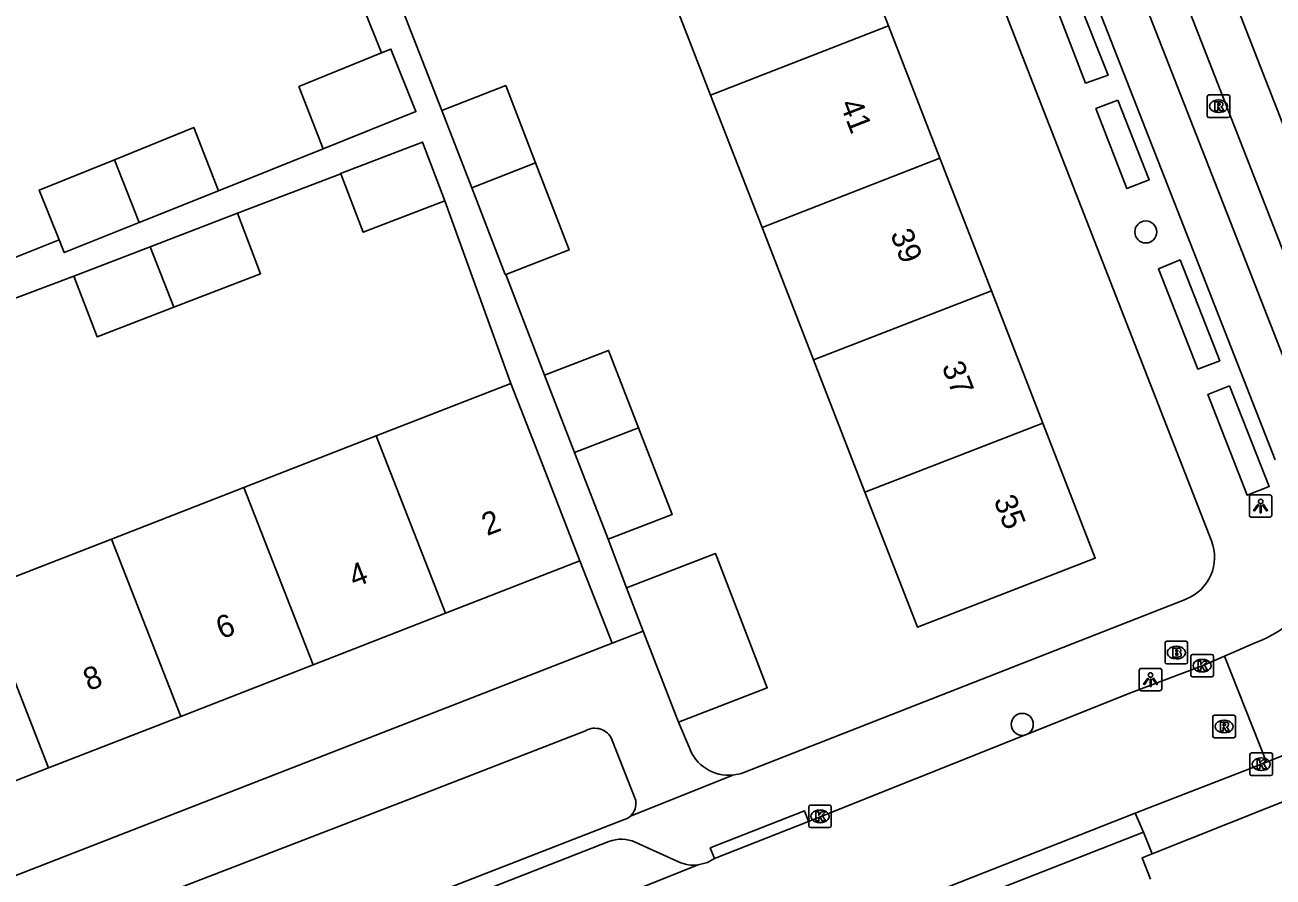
# Model space of a CAD drawing. Extents: x 159689 to 160786, y 387323 to 388339.
# Drawn here: x 160185.1 to 160240.4, y 387656.8 to 387694.6 of the extents above; entities that cross this region are included whole.
import ezdxf

# ---------------------------------------------------------------- set-up
doc = ezdxf.new("R2010")
doc.units = 0
for name, color, linetype in [('IMGEO_Boom', 7, 'Continuous'), ('IMGEO_Brandkraan', 7, 'Continuous'), ('IMGEO_Kolk', 7, 'Continuous'), ('IMGEO_Lichtpunt', 7, 'Continuous'), ('IMGEO_Pand', 7, 'Continuous'), ('IMGEO_Pand_nummerreeks', 7, 'Continuous'), ('IMGEO_Rijbaan_lokaal_gesloten', 7, 'Continuous'), ('IMGEO_Rijbaan_lokaal_open', 7, 'Continuous'), ('IMGEO_Rioolput', 7, 'Continuous'), ('IMGEO_Voetpad_open', 7, 'Continuous')]:
    doc.layers.add(name, color=color, linetype=linetype)

msp = doc.modelspace()

# ---------------------------------------------------------------- linework, layer by layer
at = {"layer": 'IMGEO_Boom'}
for centre in [(160234.79, 387685.41), (160229.307, 387663.56)]:
    msp.add_circle(centre, 0.489, dxfattribs=at)
at = {"layer": 'IMGEO_Brandkraan'}
for p, q in [((160235.645, 387666.322), (160235.645, 387667.174)), ((160235.72, 387667.248), (160236.572, 387667.248)), ((160236.133, 387667.028), (160236.158, 387667.028)), ((160236.646, 387667.174), (160236.646, 387666.322)), ((160236.572, 387666.248), (160235.72, 387666.248)), ((160236.156, 387666.468), (160236.131, 387666.468))]:
    msp.add_line(p, q, dxfattribs=at)
for points in [[(160235.645, 387666.322), (160235.645, 387667.174)], [(160235.72, 387667.248), (160236.572, 387667.248)], [(160235.993, 387666.948), (160235.993, 387666.548), (160236.206, 387666.548)], [(160236.224, 387666.948), (160235.993, 387666.948)], [(160236.172, 387666.867), (160236.118, 387666.867), (160236.118, 387666.791)], [(160236.118, 387666.791), (160236.171, 387666.791)], [(160236.646, 387667.174), (160236.646, 387666.322)], [(160236.572, 387666.248), (160235.72, 387666.248)], [(160236.18, 387666.715), (160236.118, 387666.715), (160236.118, 387666.634)], [(160236.118, 387666.634), (160236.18, 387666.634)]]:
    msp.add_lwpolyline(points, dxfattribs=at)
for centre, radius, start, end in [((160235.722, 387667.172), 0.0765, 91.552, 178.448), ((160235.722, 387667.172), 0.0765, 91.552, 178.448), ((160236.173, 387666.829), 0.0379, 267.8285, 90.9355), ((160236.228, 387666.803), 0.145, 59.4692, 91.5367), ((160236.253, 387666.85), 0.0922, 285.5137, 58.1501), ((160236.57, 387667.172), 0.0765, 1.552, 88.448), ((160236.57, 387667.172), 0.0765, 1.552, 88.448), ((160235.722, 387666.324), 0.0765, 181.552, 268.448), ((160235.722, 387666.324), 0.0765, 181.552, 268.448), ((160236.181, 387666.674), 0.0404, 269.8759, 90.5077), ((160236.212, 387666.799), 0.251, 268.6676, 293.5347), ((160236.258, 387666.658), 0.105, 301.3115, 78.989), ((160236.57, 387666.324), 0.0765, 271.552, 358.448), ((160236.57, 387666.324), 0.0765, 271.552, 358.448)]:
    msp.add_arc(centre, radius, start, end, dxfattribs=at)
for centre, major_axis, ratio, start_param, end_param in [((160236.132, 387666.748), (-0.387, 0.002), 0.722429, 4.712389, 7.853982), ((160236.157, 387666.748), (-0.39, 0.002), 0.717154, 1.570796, 4.712389)]:
    msp.add_ellipse(centre, major_axis=major_axis, ratio=ratio, start_param=start_param, end_param=end_param, dxfattribs=at)
at = {"layer": 'IMGEO_Kolk'}
for p, q in [((160236.788, 387665.741), (160236.788, 387666.593)), ((160236.863, 387666.667), (160237.715, 387666.667)), ((160237.276, 387666.447), (160237.301, 387666.447)), ((160237.789, 387666.593), (160237.789, 387665.741)), ((160237.715, 387665.667), (160236.863, 387665.667)), ((160237.299, 387665.887), (160237.274, 387665.887)), ((160239.41, 387661.369), (160239.41, 387662.221)), ((160239.485, 387662.295), (160240.337, 387662.295)), ((160239.898, 387662.075), (160239.923, 387662.075)), ((160240.411, 387662.221), (160240.411, 387661.369)), ((160240.337, 387661.295), (160239.485, 387661.295)), ((160239.921, 387661.515), (160239.896, 387661.515)), ((160219.836, 387659.056), (160219.836, 387659.908)), ((160219.911, 387659.982), (160220.763, 387659.982)), ((160220.324, 387659.762), (160220.349, 387659.762)), ((160220.837, 387659.908), (160220.837, 387659.056)), ((160220.347, 387659.202), (160220.322, 387659.202)), ((160220.763, 387658.982), (160219.911, 387658.982))]:
    msp.add_line(p, q, dxfattribs=at)
for points in [[(160236.788, 387665.741), (160236.788, 387666.593)], [(160236.863, 387666.667), (160237.715, 387666.667)], [(160237.109, 387666.367), (160237.232, 387666.367), (160237.232, 387666.216), (160237.362, 387666.367), (160237.526, 387666.367), (160237.38, 387666.216), (160237.533, 387665.967), (160237.381, 387665.967), (160237.296, 387666.131), (160237.232, 387666.064), (160237.232, 387665.967), (160237.109, 387665.967), (160237.109, 387666.367)], [(160237.789, 387666.593), (160237.789, 387665.741)], [(160237.715, 387665.667), (160236.863, 387665.667)], [(160239.41, 387661.369), (160239.41, 387662.221)], [(160239.485, 387662.295), (160240.337, 387662.295)], [(160239.731, 387661.995), (160239.854, 387661.995), (160239.854, 387661.844), (160239.984, 387661.995), (160240.148, 387661.995), (160240.002, 387661.844), (160240.155, 387661.595), (160240.003, 387661.595), (160239.918, 387661.759), (160239.854, 387661.692), (160239.854, 387661.595), (160239.731, 387661.595), (160239.731, 387661.995)], [(160240.411, 387662.221), (160240.411, 387661.369)], [(160240.337, 387661.295), (160239.485, 387661.295)], [(160219.836, 387659.056), (160219.836, 387659.908)], [(160219.911, 387659.982), (160220.763, 387659.982)], [(160220.157, 387659.682), (160220.28, 387659.682), (160220.28, 387659.531), (160220.41, 387659.682), (160220.574, 387659.682), (160220.428, 387659.531), (160220.581, 387659.282), (160220.429, 387659.282), (160220.344, 387659.446), (160220.28, 387659.379), (160220.28, 387659.282), (160220.157, 387659.282), (160220.157, 387659.682)], [(160220.837, 387659.908), (160220.837, 387659.056)], [(160220.763, 387658.982), (160219.911, 387658.982)]]:
    msp.add_lwpolyline(points, dxfattribs=at)
for centre, start, end in [((160236.865, 387666.591), 91.552, 178.448), ((160236.865, 387666.591), 91.552, 178.448), ((160237.713, 387666.591), 1.552, 88.448), ((160237.713, 387666.591), 1.552, 88.448), ((160236.865, 387665.743), 181.552, 268.448), ((160236.865, 387665.743), 181.552, 268.448), ((160237.713, 387665.743), 271.552, 358.448), ((160237.713, 387665.743), 271.552, 358.448), ((160239.487, 387662.219), 91.552, 178.448), ((160239.487, 387662.219), 91.552, 178.448), ((160240.335, 387662.219), 1.552, 88.448), ((160240.335, 387662.219), 1.552, 88.448), ((160239.487, 387661.371), 181.552, 268.448), ((160239.487, 387661.371), 181.552, 268.448), ((160240.335, 387661.371), 271.552, 358.448), ((160240.335, 387661.371), 271.552, 358.448), ((160219.913, 387659.906), 91.552, 178.448), ((160219.913, 387659.906), 91.552, 178.448), ((160220.761, 387659.906), 1.552, 88.448), ((160220.761, 387659.906), 1.552, 88.448), ((160219.913, 387659.058), 181.552, 268.448), ((160219.913, 387659.058), 181.552, 268.448), ((160220.761, 387659.058), 271.552, 358.448), ((160220.761, 387659.058), 271.552, 358.448)]:
    msp.add_arc(centre, 0.0765, start, end, dxfattribs=at)
for centre, major_axis, ratio, start_param, end_param in [((160237.275, 387666.167), (-0.387, 0.002), 0.722429, 4.712389, 7.853982), ((160237.3, 387666.167), (-0.39, 0.002), 0.717154, 1.570796, 4.712389), ((160239.897, 387661.795), (-0.387, 0.002), 0.722429, 4.712389, 7.853982), ((160239.922, 387661.795), (-0.39, 0.002), 0.717154, 1.570796, 4.712389), ((160220.323, 387659.482), (-0.387, 0.002), 0.722429, 4.712389, 7.853982), ((160220.348, 387659.482), (-0.39, 0.002), 0.717154, 1.570796, 4.712389)]:
    msp.add_ellipse(centre, major_axis=major_axis, ratio=ratio, start_param=start_param, end_param=end_param, dxfattribs=at)
at = {"layer": 'IMGEO_Lichtpunt'}
for p, q in [((160239.384, 387673.656), (160239.384, 387672.849)), ((160239.384, 387673.656), (160239.384, 387672.849)), ((160240.286, 387673.751), (160239.478, 387673.751)), ((160240.286, 387673.751), (160239.478, 387673.751)), ((160240.38, 387672.849), (160240.38, 387673.656)), ((160240.38, 387672.849), (160240.38, 387673.656)), ((160239.478, 387672.755), (160240.286, 387672.755)), ((160239.478, 387672.755), (160240.286, 387672.755)), ((160234.502, 387665.953), (160234.502, 387665.146)), ((160234.502, 387665.953), (160234.502, 387665.146)), ((160235.404, 387666.048), (160234.596, 387666.048)), ((160235.404, 387666.048), (160234.596, 387666.048)), ((160235.498, 387665.146), (160235.498, 387665.953)), ((160235.498, 387665.146), (160235.498, 387665.953)), ((160234.596, 387665.052), (160235.404, 387665.052)), ((160234.596, 387665.052), (160235.404, 387665.052))]:
    msp.add_line(p, q, dxfattribs=at)
for points in [[(160239.758, 387673.32), (160239.797, 387673.292), (160239.609, 387673.03), (160239.571, 387673.057), (160239.758, 387673.32)], [(160239.86, 387673.272), (160239.907, 387673.272), (160239.907, 387672.95), (160239.86, 387672.95), (160239.86, 387673.272)], [(160239.97, 387673.292), (160240.008, 387673.319), (160240.195, 387673.057), (160240.156, 387673.029), (160239.97, 387673.292)], [(160234.876, 387665.617), (160234.915, 387665.589), (160234.727, 387665.327), (160234.689, 387665.354), (160234.876, 387665.617)], [(160234.978, 387665.569), (160235.025, 387665.569), (160235.025, 387665.247), (160234.978, 387665.247), (160234.978, 387665.569)], [(160235.088, 387665.589), (160235.126, 387665.616), (160235.313, 387665.354), (160235.274, 387665.326), (160235.088, 387665.589)]]:
    msp.add_lwpolyline(points, dxfattribs=at)
for centre in [(160239.883, 387673.454), (160235.001, 387665.751)]:
    msp.add_circle(centre, 0.0994, dxfattribs=at)
for centre, start, end in [((160239.478, 387673.656), 90, 180), ((160239.478, 387673.656), 90, 180), ((160240.286, 387673.656), 0, 90), ((160240.286, 387673.656), 0, 90), ((160239.478, 387672.849), 180, 270), ((160239.478, 387672.849), 180, 270), ((160240.286, 387672.849), 270, 0), ((160240.286, 387672.849), 270, 360), ((160234.596, 387665.953), 90, 180), ((160234.596, 387665.953), 90, 180), ((160235.404, 387665.953), 0, 90), ((160235.404, 387665.953), 0, 90), ((160234.596, 387665.146), 180, 270), ((160234.596, 387665.146), 180, 270), ((160235.404, 387665.146), 270, 0), ((160235.404, 387665.146), 270, 360)]:
    msp.add_arc(centre, 0.0946, start, end, dxfattribs=at)
at = {"layer": 'IMGEO_Pand'}
for points in [[(160221.096, 387700.422), (160223.377, 387694.549)], [(160215.484, 387691.485), (160213.203, 387697.357)], [(160215.484, 387691.485), (160223.377, 387694.549)], [(160223.377, 387694.549), (160225.658, 387688.677)], [(160200.884, 387693.355), (160197.218, 387691.861), (160198.298, 387689.096)], [(160200.884, 387693.355), (160201.301, 387693.522), (160202.413, 387690.746), (160198.298, 387689.096)], [(160203.557, 387690.804), (160206.395, 387691.901), (160207.72, 387688.471)], [(160217.765, 387685.612), (160215.484, 387691.485)], [(160204.884, 387687.37), (160203.557, 387690.804)], [(160193.656, 387687.236), (160192.56, 387690.043), (160189.041, 387688.608)], [(160199.076, 387687.994), (160199.07, 387688.009), (160202.695, 387689.398), (160203.696, 387686.787)], [(160186.581, 387685.06), (160185.696, 387687.267), (160189.041, 387688.608)], [(160189.041, 387688.608), (160190.13, 387685.823)], [(160207.72, 387688.471), (160204.884, 387687.37)], [(160207.72, 387688.471), (160209.21, 387684.614), (160206.394, 387683.526)], [(160225.658, 387688.677), (160217.765, 387685.612)], [(160225.658, 387688.677), (160227.939, 387682.804)], [(160203.696, 387686.787), (160200.071, 387685.398), (160199.076, 387687.994)], [(160206.394, 387683.526), (160206.372, 387683.518), (160204.884, 387687.37)], [(160190.13, 387685.823), (160193.656, 387687.236)], [(160190.619, 387684.751), (160194.49, 387686.236)], [(160194.49, 387686.236), (160195.522, 387683.546), (160191.665, 387682.067)], [(160190.13, 387685.823), (160186.809, 387684.491), (160186.581, 387685.06)], [(160220.046, 387679.739), (160217.765, 387685.612)], [(160187.235, 387683.453), (160190.619, 387684.751)], [(160191.665, 387682.067), (160190.619, 387684.751)], [(160191.665, 387682.067), (160188.266, 387680.763), (160187.235, 387683.453)], [(160227.939, 387682.804), (160220.046, 387679.739)], [(160227.939, 387682.804), (160230.22, 387676.931)], [(160208.119, 387679.059), (160210.957, 387680.156), (160212.283, 387676.724)], [(160222.328, 387673.866), (160220.046, 387679.739)], [(160209.447, 387675.623), (160208.119, 387679.059)], [(160200.649, 387676.36), (160206.621, 387678.686)], [(160206.621, 387678.686), (160207.872, 387675.475), (160209.687, 387670.816)], [(160230.22, 387676.931), (160232.549, 387670.935), (160224.657, 387667.869), (160222.328, 387673.866)], [(160222.328, 387673.866), (160230.22, 387676.931)], [(160194.779, 387674.073), (160200.649, 387676.36)], [(160200.649, 387676.36), (160203.715, 387668.49)], [(160209.447, 387675.623), (160212.283, 387676.724)], [(160212.283, 387676.724), (160213.772, 387672.869), (160210.934, 387671.773)], [(160210.934, 387671.773), (160209.447, 387675.623)], [(160188.908, 387671.786), (160194.779, 387674.073)], [(160197.845, 387666.203), (160194.779, 387674.073)], [(160183.038, 387669.499), (160188.908, 387671.786)], [(160188.908, 387671.786), (160191.975, 387663.916)], [(160209.687, 387670.816), (160203.715, 387668.49)], [(160211.756, 387669.615), (160215.7, 387671.137), (160217.997, 387665.187), (160214.053, 387663.665)], [(160212.494, 387667.704), (160211.756, 387669.615)], [(160183.038, 387669.499), (160186.104, 387661.629)], [(160203.715, 387668.49), (160197.845, 387666.203)], [(160212.494, 387667.704), (160214.053, 387663.665)], [(160197.845, 387666.203), (160191.975, 387663.916)], [(160191.975, 387663.916), (160186.104, 387661.629)], [(160186.104, 387661.629), (160180.233, 387659.342)]]:
    msp.add_lwpolyline(points, dxfattribs=at)
at = {"layer": 'IMGEO_Rijbaan_lokaal_gesloten'}
for points in [[(160228.949, 387720.726), (160246.127, 387676.714)], [(160244.238, 387675.971), (160227.057, 387719.979)], [(160225.489, 387719.207), (160242.662, 387675.341)]]:
    msp.add_lwpolyline(points, dxfattribs=at)
at = {"layer": 'IMGEO_Rijbaan_lokaal_open'}
for points in [[(160239.674, 387667.196), (160238.288, 387666.596)], [(160219.832, 387659.26), (160234.152, 387664.978), (160237.289, 387666.167), (160238.288, 387666.596)], [(160238.288, 387666.596), (160240.137, 387661.885)], [(160240.137, 387661.885), (160239.911, 387661.795), (160239.576, 387661.665), (160234.917, 387659.859), (160234.315, 387659.622)], [(160241.131, 387662.29), (160240.137, 387661.885)], [(160216.969, 387652.793), (160234.315, 387659.622)], [(160215.649, 387657.619), (160219.832, 387659.26)], [(160214.931, 387657.325), (160215.107, 387657.369), (160215.343, 387657.428), (160215.649, 387657.619)], [(160101.294, 387613.006), (160156.486, 387634.615), (160204.886, 387653.326), (160214.931, 387657.325)]]:
    msp.add_lwpolyline(points, dxfattribs=at)
msp.add_arc((160237.665, 387672.476), 5.65, 290.8262, 17.3802, dxfattribs=at)
at = {"layer": 'IMGEO_Rioolput'}
for p, q in [((160237.517, 387690.561), (160237.517, 387691.413)), ((160237.592, 387691.487), (160238.444, 387691.487)), ((160238.005, 387691.267), (160238.03, 387691.267)), ((160238.518, 387691.413), (160238.518, 387690.561)), ((160238.028, 387690.707), (160238.003, 387690.707)), ((160238.444, 387690.487), (160237.592, 387690.487)), ((160237.762, 387663.041), (160237.762, 387663.893)), ((160237.837, 387663.967), (160238.689, 387663.967)), ((160238.25, 387663.747), (160238.275, 387663.747)), ((160238.763, 387663.893), (160238.763, 387663.041)), ((160238.689, 387662.967), (160237.837, 387662.967)), ((160238.273, 387663.187), (160238.248, 387663.187))]:
    msp.add_line(p, q, dxfattribs=at)
for points in [[(160237.517, 387690.561), (160237.517, 387691.413)], [(160237.592, 387691.487), (160238.444, 387691.487)], [(160238.106, 387691.185), (160237.854, 387691.187), (160237.854, 387690.787)], [(160238.518, 387691.413), (160238.518, 387690.561)], [(160237.854, 387690.787), (160237.978, 387690.787), (160237.978, 387690.949), (160237.989, 387690.949)], [(160238.032, 387691.106), (160237.978, 387691.106), (160237.978, 387691.025)], [(160237.978, 387691.025), (160238.03, 387691.025)], [(160238.036, 387690.92), (160238.107, 387690.787), (160238.247, 387690.787), (160238.182, 387690.913)], [(160238.444, 387690.487), (160237.592, 387690.487)], [(160237.762, 387663.041), (160237.762, 387663.893)], [(160237.837, 387663.967), (160238.689, 387663.967)], [(160238.351, 387663.665), (160238.099, 387663.667), (160238.099, 387663.267)], [(160238.277, 387663.586), (160238.223, 387663.586), (160238.223, 387663.505)], [(160238.223, 387663.505), (160238.275, 387663.505)], [(160238.763, 387663.893), (160238.763, 387663.041)], [(160238.689, 387662.967), (160237.837, 387662.967)], [(160238.099, 387663.267), (160238.223, 387663.267), (160238.223, 387663.429), (160238.234, 387663.429)], [(160238.281, 387663.4), (160238.352, 387663.267), (160238.492, 387663.267), (160238.427, 387663.393)]]:
    msp.add_lwpolyline(points, dxfattribs=at)
for centre, radius, start, end in [((160237.594, 387691.411), 0.0765, 91.552, 178.448), ((160237.594, 387691.411), 0.0765, 91.552, 178.448), ((160238.105, 387691.075), 0.109, 350.3612, 89.416), ((160238.442, 387691.411), 0.0765, 1.552, 88.448), ((160238.442, 387691.411), 0.0765, 1.552, 88.448), ((160237.988, 387690.896), 0.0533, 26.0293, 88.6989), ((160238.014, 387691.214), 0.19, 274.7715, 282.9687), ((160238.038, 387691.01), 0.0964, 77.0061, 93.1865), ((160238.052, 387691.067), 0.0378, 276.6634, 79.6772), ((160238.103, 387691.075), 0.112, 277.5842, 350.9817), ((160238.087, 387690.86), 0.108, 29.5134, 73.7905), ((160237.594, 387690.563), 0.0765, 181.552, 268.448), ((160237.594, 387690.563), 0.0765, 181.552, 268.448), ((160238.442, 387690.563), 0.0765, 271.552, 358.448), ((160238.442, 387690.563), 0.0765, 271.552, 358.448), ((160237.839, 387663.891), 0.0765, 91.552, 178.448), ((160237.839, 387663.891), 0.0765, 91.552, 178.448), ((160238.259, 387663.694), 0.19, 274.7715, 282.9687), ((160238.283, 387663.49), 0.0964, 77.0061, 93.1865), ((160238.297, 387663.547), 0.0378, 276.6634, 79.6772), ((160238.35, 387663.555), 0.109, 350.3612, 89.416), ((160238.348, 387663.555), 0.112, 277.5842, 350.9817), ((160238.687, 387663.891), 0.0765, 1.552, 88.448), ((160238.687, 387663.891), 0.0765, 1.552, 88.448), ((160237.839, 387663.043), 0.0765, 181.552, 268.448), ((160237.839, 387663.043), 0.0765, 181.552, 268.448), ((160238.233, 387663.376), 0.0533, 26.0293, 88.6989), ((160238.332, 387663.34), 0.108, 29.5134, 73.7905), ((160238.687, 387663.043), 0.0765, 271.552, 358.448), ((160238.687, 387663.043), 0.0765, 271.552, 358.448)]:
    msp.add_arc(centre, radius, start, end, dxfattribs=at)
for centre, major_axis, ratio, start_param, end_param in [((160238.004, 387690.987), (-0.387, 0.002), 0.722429, 4.712389, 7.853982), ((160238.029, 387690.987), (-0.39, 0.002), 0.717154, 1.570796, 4.712389), ((160238.249, 387663.467), (-0.387, 0.002), 0.722429, 4.712389, 7.853982), ((160238.274, 387663.467), (-0.39, 0.002), 0.717154, 1.570796, 4.712389)]:
    msp.add_ellipse(centre, major_axis=major_axis, ratio=ratio, start_param=start_param, end_param=end_param, dxfattribs=at)
at = {"layer": 'IMGEO_Voetpad_open'}
for points in [[(160237.706, 387671.712), (160219.418, 387718.599)], [(160223.862, 387717.866), (160240.529, 387675.303)], [(160197.602, 387701.542), (160200.884, 387693.355)], [(160231.719, 387695.901), (160230.748, 387695.541), (160232.121, 387692.012), (160233.115, 387692.365), (160231.719, 387695.901)], [(160203.557, 387690.804), (160201.81, 387695.264)], [(160233.545, 387691.258), (160232.58, 387690.882), (160233.944, 387687.334), (160234.939, 387687.723), (160233.545, 387691.258)], [(160198.298, 387689.096), (160195.977, 387688.166), (160193.656, 387687.236)], [(160199.076, 387687.994), (160194.49, 387686.236)], [(160206.621, 387678.686), (160203.696, 387686.787)], [(160186.581, 387685.06), (160182.211, 387683.308)], [(160236.316, 387684.173), (160235.347, 387683.78), (160237.097, 387679.322), (160238.071, 387679.698), (160236.316, 387684.173)], [(160187.235, 387683.453), (160182.781, 387681.784)], [(160208.119, 387679.059), (160206.394, 387683.526)], [(160238.499, 387678.584), (160237.542, 387678.205), (160239.284, 387673.726), (160240.266, 387674.109), (160238.499, 387678.584)], [(160211.756, 387669.615), (160210.934, 387671.773)], [(160209.687, 387670.816), (160211.11, 387667.165)], [(160216.955, 387661.429), (160236.573, 387669.124)], [(160211.11, 387667.165), (160212.494, 387667.704)], [(160211.11, 387667.165), (160158.078, 387646.502)], [(160214.053, 387663.665), (160214.526, 387662.559)], [(160188.361, 387654.934), (160202.126, 387660.246), (160209.935, 387663.278)], [(160211.104, 387662.886), (160212.159, 387660.181)], [(160211.929, 387659.494), (160216.472, 387661.315)], [(160235.065, 387657.821), (160243.572, 387661.211), (160245.475, 387656.671), (160243.78, 387656.005), (160244.543, 387654.05)], [(160215.649, 387657.619), (160215.469, 387658.085), (160219.652, 387659.726), (160219.832, 387659.26)], [(160234.315, 387659.622), (160234.681, 387658.784)], [(160189.977, 387650.903), (160211.621, 387659.326)], [(160234.681, 387658.784), (160217.299, 387651.956), (160216.969, 387652.793)], [(160234.681, 387658.784), (160235.065, 387657.821)], [(160210.973, 387658.364), (160203.991, 387655.625), (160155.591, 387636.914), (160103.815, 387616.643)], [(160214.059, 387657.462), (160212.141, 387658.333)], [(160234.992, 387656.689), (160234.621, 387657.644), (160235.065, 387657.821)]]:
    msp.add_lwpolyline(points, dxfattribs=at)
for centre, radius, start, end in [((160235.843, 387670.985), 1.999, 291.406, 21.3073), ((160210.351, 387662.578), 0.814, 22.2162, 120.7082), ((160216.288, 387663.171), 1.865, 199.1563, 275.6654), ((160216.284, 387663.194), 1.888, 275.7285, 290.8319), ((160211.43, 387660.043), 0.742, 312.2683, 10.7117), ((160211.422, 387660.057), 0.758, 285.221, 311.9999), ((160211.52, 387656.969), 1.499, 65.54, 111.4194), ((160214.742, 387658.963), 1.649, 245.5429, 276.5995)]:
    msp.add_arc(centre, radius, start, end, dxfattribs=at)

# ---------------------------------------------------------------- texts
at = {"layer": 'IMGEO_Pand_nummerreeks'}
for s, rotation, p in [('41', 291.2288, (160221.202, 387691.09)), ('39', 291.2255, (160223.442, 387685.324)), ('37', 291.2255, (160225.724, 387679.448)), ('35', 291.2274, (160228.029, 387673.513)), ('2', 21.2834, (160205.567, 387671.915)), ('4', 21.2834, (160199.677, 387669.621)), ('6', 21.2834, (160193.784, 387667.326)), ('8', 21.2834, (160187.895, 387665.031))]:
    msp.add_text(s, height=1, rotation=rotation, dxfattribs=at).set_placement(p)

doc.saveas('drawing.dxf')
